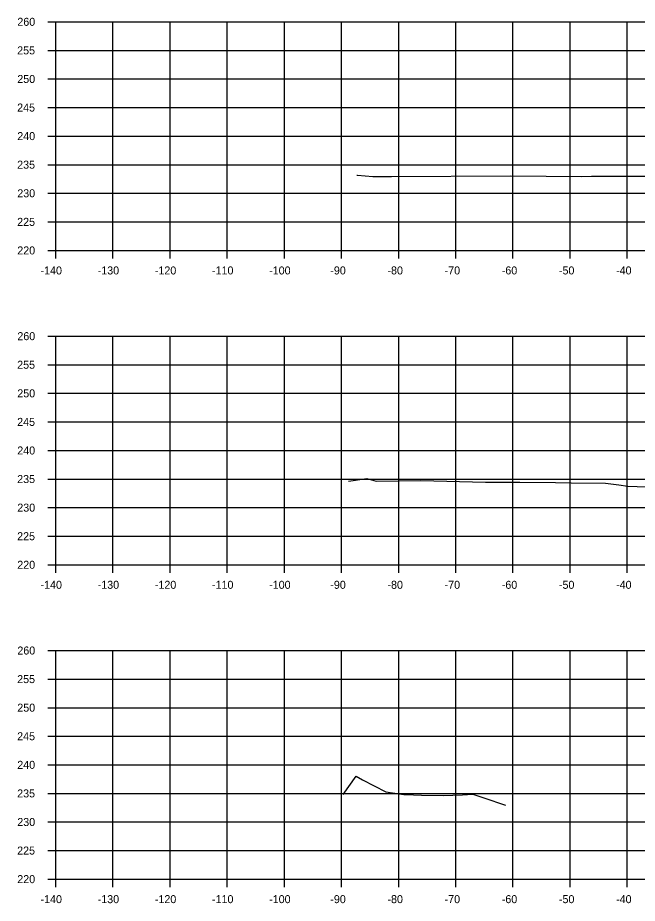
# Model space of a CAD drawing. Extents: x 1342547 to 1344156, y -1532351 to -1517216.
# Drawn here: x 1342931.5 to 1343039.9, y -1532125.8 to -1531970.9 of the extents above; entities that cross this region are included whole.
import ezdxf

# ---------------------------------------------------------------- set-up
doc = ezdxf.new("R2010")
doc.units = 0
for name, color, linetype in [('R_Axis', 7, 'Continuous'), ('R_Axis Annot', 7, 'Continuous'), ('R_Exist Surface', 7, 'Continuous'), ('R_Grid', 7, 'Continuous')]:
    doc.layers.add(name, color=color, linetype=linetype)

msp = doc.modelspace()

# ---------------------------------------------------------------- linework, layer by layer
at = {"layer": 'R_Axis'}
for p, q in [((1342936.79, -1531971.6), (1342938.19, -1531971.6)), ((1342938.19, -1532011.6), (1342938.19, -1531971.6)), ((1342936.79, -1531976.6), (1342938.19, -1531976.6)), ((1342936.79, -1531981.6), (1342938.19, -1531981.6)), ((1342936.79, -1531986.6), (1342938.19, -1531986.6)), ((1342936.79, -1531991.6), (1342938.19, -1531991.6)), ((1342936.79, -1531996.6), (1342938.19, -1531996.6)), ((1342936.79, -1532001.6), (1342938.19, -1532001.6)), ((1342936.79, -1532006.6), (1342938.19, -1532006.6)), ((1342936.79, -1532011.6), (1342938.19, -1532011.6)), ((1342938.19, -1532011.6), (1343218.19, -1532011.6)), ((1342938.19, -1532013), (1342938.19, -1532011.6)), ((1342948.19, -1532013), (1342948.19, -1532011.6)), ((1342958.19, -1532013), (1342958.19, -1532011.6)), ((1342968.19, -1532013), (1342968.19, -1532011.6)), ((1342978.19, -1532013), (1342978.19, -1532011.6)), ((1342988.19, -1532013), (1342988.19, -1532011.6)), ((1342998.19, -1532013), (1342998.19, -1532011.6)), ((1343008.19, -1532013), (1343008.19, -1532011.6)), ((1343018.19, -1532013), (1343018.19, -1532011.6)), ((1343028.19, -1532013), (1343028.19, -1532011.6)), ((1343038.19, -1532013), (1343038.19, -1532011.6)), ((1342936.79, -1532026.6), (1342938.19, -1532026.6)), ((1342938.19, -1532066.6), (1342938.19, -1532026.6)), ((1342936.79, -1532031.6), (1342938.19, -1532031.6)), ((1342936.79, -1532036.6), (1342938.19, -1532036.6)), ((1342936.79, -1532041.6), (1342938.19, -1532041.6)), ((1342936.79, -1532046.6), (1342938.19, -1532046.6)), ((1342936.79, -1532051.6), (1342938.19, -1532051.6)), ((1342936.79, -1532056.6), (1342938.19, -1532056.6)), ((1342936.79, -1532061.6), (1342938.19, -1532061.6)), ((1342936.79, -1532066.6), (1342938.19, -1532066.6)), ((1342938.19, -1532066.6), (1343218.19, -1532066.6)), ((1342938.19, -1532068), (1342938.19, -1532066.6)), ((1342948.19, -1532068), (1342948.19, -1532066.6)), ((1342958.19, -1532068), (1342958.19, -1532066.6)), ((1342968.19, -1532068), (1342968.19, -1532066.6)), ((1342978.19, -1532068), (1342978.19, -1532066.6)), ((1342988.19, -1532068), (1342988.19, -1532066.6)), ((1342998.19, -1532068), (1342998.19, -1532066.6)), ((1343008.19, -1532068), (1343008.19, -1532066.6)), ((1343018.19, -1532068), (1343018.19, -1532066.6)), ((1343028.19, -1532068), (1343028.19, -1532066.6)), ((1343038.19, -1532068), (1343038.19, -1532066.6)), ((1342936.79, -1532081.6), (1342938.19, -1532081.6)), ((1342938.19, -1532121.6), (1342938.19, -1532081.6)), ((1342936.79, -1532086.6), (1342938.19, -1532086.6)), ((1342936.79, -1532091.6), (1342938.19, -1532091.6)), ((1342936.79, -1532096.6), (1342938.19, -1532096.6)), ((1342936.79, -1532101.6), (1342938.19, -1532101.6)), ((1342936.79, -1532106.6), (1342938.19, -1532106.6)), ((1342936.79, -1532111.6), (1342938.19, -1532111.6)), ((1342936.79, -1532116.6), (1342938.19, -1532116.6)), ((1342936.79, -1532121.6), (1342938.19, -1532121.6)), ((1342938.19, -1532121.6), (1343218.19, -1532121.6)), ((1342938.19, -1532123), (1342938.19, -1532121.6)), ((1342948.19, -1532123), (1342948.19, -1532121.6)), ((1342958.19, -1532123), (1342958.19, -1532121.6)), ((1342968.19, -1532123), (1342968.19, -1532121.6)), ((1342978.19, -1532123), (1342978.19, -1532121.6)), ((1342988.19, -1532123), (1342988.19, -1532121.6)), ((1342998.19, -1532123), (1342998.19, -1532121.6)), ((1343008.19, -1532123), (1343008.19, -1532121.6)), ((1343018.19, -1532123), (1343018.19, -1532121.6)), ((1343028.19, -1532123), (1343028.19, -1532121.6)), ((1343038.19, -1532123), (1343038.19, -1532121.6))]:
    msp.add_line(p, q, dxfattribs=at)
at = {"layer": 'R_Exist Surface'}
for points in [[(1342990.86, -1531998.41), (1342990.97, -1531998.42), (1342993.69, -1531998.64), (1342996.94, -1531998.64), (1343017.73, -1531998.54), (1343030.22, -1531998.64), (1343031.95, -1531998.58), (1343049.14, -1531998.63)], [(1342989.43, -1532051.94), (1342992.62, -1532051.53), (1342994.26, -1532051.96), (1343002.06, -1532051.86), (1343013.37, -1532052.12), (1343019.39, -1532052.16), (1343025.65, -1532052.21), (1343028.36, -1532052.25), (1343034.39, -1532052.33), (1343036.71, -1532052.61), (1343038.28, -1532052.86), (1343039.89, -1532052.91), (1343045.32, -1532053)], [(1342988.46, -1532106.78), (1342990.77, -1532103.6), (1342991.86, -1532104.21), (1342995.96, -1532106.31), (1342999.07, -1532106.79), (1342999.4, -1532106.79), (1343002.17, -1532106.89), (1343005.96, -1532106.96), (1343009.36, -1532106.82), (1343011.15, -1532106.74), (1343013.08, -1532107.35), (1343016.86, -1532108.68)]]:
    msp.add_lwpolyline(points, dxfattribs=at)
at = {"layer": 'R_Grid'}
for p, q in [((1342938.19, -1531971.6), (1343218.19, -1531971.6)), ((1342938.19, -1532011.6), (1342938.19, -1531971.6)), ((1342948.19, -1532011.6), (1342948.19, -1531971.6)), ((1342958.19, -1532011.6), (1342958.19, -1531971.6)), ((1342968.19, -1532011.6), (1342968.19, -1531971.6)), ((1342978.19, -1532011.6), (1342978.19, -1531971.6)), ((1342988.19, -1532011.6), (1342988.19, -1531971.6)), ((1342998.19, -1532011.6), (1342998.19, -1531971.6)), ((1343008.19, -1532011.6), (1343008.19, -1531971.6)), ((1343018.19, -1532011.6), (1343018.19, -1531971.6)), ((1343028.19, -1532011.6), (1343028.19, -1531971.6)), ((1343038.19, -1532011.6), (1343038.19, -1531971.6)), ((1342938.19, -1531976.6), (1343218.19, -1531976.6)), ((1342938.19, -1531981.6), (1343218.19, -1531981.6)), ((1342938.19, -1531986.6), (1343218.19, -1531986.6)), ((1342938.19, -1531991.6), (1343218.19, -1531991.6)), ((1342938.19, -1531996.6), (1343218.19, -1531996.6)), ((1342938.19, -1532001.6), (1343218.19, -1532001.6)), ((1342938.19, -1532006.6), (1343218.19, -1532006.6)), ((1342938.19, -1532011.6), (1343218.19, -1532011.6)), ((1342938.19, -1532026.6), (1343218.19, -1532026.6)), ((1342938.19, -1532066.6), (1342938.19, -1532026.6)), ((1342938.19, -1532026.6), (1343218.19, -1532026.6)), ((1342938.19, -1532066.6), (1342938.19, -1532026.6)), ((1342948.19, -1532066.6), (1342948.19, -1532026.6)), ((1342948.19, -1532066.6), (1342948.19, -1532026.6)), ((1342958.19, -1532066.6), (1342958.19, -1532026.6)), ((1342958.19, -1532066.6), (1342958.19, -1532026.6)), ((1342968.19, -1532066.6), (1342968.19, -1532026.6)), ((1342968.19, -1532066.6), (1342968.19, -1532026.6)), ((1342978.19, -1532066.6), (1342978.19, -1532026.6)), ((1342978.19, -1532066.6), (1342978.19, -1532026.6)), ((1342988.19, -1532066.6), (1342988.19, -1532026.6)), ((1342988.19, -1532066.6), (1342988.19, -1532026.6)), ((1342998.19, -1532066.6), (1342998.19, -1532026.6)), ((1342998.19, -1532066.6), (1342998.19, -1532026.6)), ((1343008.19, -1532066.6), (1343008.19, -1532026.6)), ((1343008.19, -1532066.6), (1343008.19, -1532026.6)), ((1343018.19, -1532066.6), (1343018.19, -1532026.6)), ((1343018.19, -1532066.6), (1343018.19, -1532026.6)), ((1343028.19, -1532066.6), (1343028.19, -1532026.6)), ((1343028.19, -1532066.6), (1343028.19, -1532026.6)), ((1343038.19, -1532066.6), (1343038.19, -1532026.6)), ((1343038.19, -1532066.6), (1343038.19, -1532026.6)), ((1342938.19, -1532031.6), (1343218.19, -1532031.6)), ((1342938.19, -1532031.6), (1343218.19, -1532031.6)), ((1342938.19, -1532036.6), (1343218.19, -1532036.6)), ((1342938.19, -1532036.6), (1343218.19, -1532036.6)), ((1342938.19, -1532041.6), (1343218.19, -1532041.6)), ((1342938.19, -1532041.6), (1343218.19, -1532041.6)), ((1342938.19, -1532046.6), (1343218.19, -1532046.6)), ((1342938.19, -1532046.6), (1343218.19, -1532046.6)), ((1342938.19, -1532051.6), (1343218.19, -1532051.6)), ((1342938.19, -1532051.6), (1343218.19, -1532051.6)), ((1342938.19, -1532056.6), (1343218.19, -1532056.6)), ((1342938.19, -1532056.6), (1343218.19, -1532056.6)), ((1342938.19, -1532061.6), (1343218.19, -1532061.6)), ((1342938.19, -1532061.6), (1343218.19, -1532061.6)), ((1342938.19, -1532066.6), (1343218.19, -1532066.6)), ((1342938.19, -1532066.6), (1343218.19, -1532066.6)), ((1342938.19, -1532081.6), (1343218.19, -1532081.6)), ((1342938.19, -1532121.6), (1342938.19, -1532081.6)), ((1342938.19, -1532081.6), (1343218.19, -1532081.6)), ((1342938.19, -1532121.6), (1342938.19, -1532081.6)), ((1342948.19, -1532121.6), (1342948.19, -1532081.6)), ((1342948.19, -1532121.6), (1342948.19, -1532081.6)), ((1342958.19, -1532121.6), (1342958.19, -1532081.6)), ((1342958.19, -1532121.6), (1342958.19, -1532081.6)), ((1342968.19, -1532121.6), (1342968.19, -1532081.6)), ((1342968.19, -1532121.6), (1342968.19, -1532081.6)), ((1342978.19, -1532121.6), (1342978.19, -1532081.6)), ((1342978.19, -1532121.6), (1342978.19, -1532081.6)), ((1342988.19, -1532121.6), (1342988.19, -1532081.6)), ((1342988.19, -1532121.6), (1342988.19, -1532081.6)), ((1342998.19, -1532121.6), (1342998.19, -1532081.6)), ((1342998.19, -1532121.6), (1342998.19, -1532081.6)), ((1343008.19, -1532121.6), (1343008.19, -1532081.6)), ((1343008.19, -1532121.6), (1343008.19, -1532081.6)), ((1343018.19, -1532121.6), (1343018.19, -1532081.6)), ((1343018.19, -1532121.6), (1343018.19, -1532081.6)), ((1343028.19, -1532121.6), (1343028.19, -1532081.6)), ((1343028.19, -1532121.6), (1343028.19, -1532081.6)), ((1343038.19, -1532121.6), (1343038.19, -1532081.6)), ((1343038.19, -1532121.6), (1343038.19, -1532081.6)), ((1342938.19, -1532086.6), (1343218.19, -1532086.6)), ((1342938.19, -1532086.6), (1343218.19, -1532086.6)), ((1342938.19, -1532091.6), (1343218.19, -1532091.6)), ((1342938.19, -1532091.6), (1343218.19, -1532091.6)), ((1342938.19, -1532096.6), (1343218.19, -1532096.6)), ((1342938.19, -1532096.6), (1343218.19, -1532096.6)), ((1342938.19, -1532101.6), (1343218.19, -1532101.6)), ((1342938.19, -1532101.6), (1343218.19, -1532101.6)), ((1342938.19, -1532106.6), (1343218.19, -1532106.6)), ((1342938.19, -1532106.6), (1343218.19, -1532106.6)), ((1342938.19, -1532111.6), (1343218.19, -1532111.6)), ((1342938.19, -1532111.6), (1343218.19, -1532111.6)), ((1342938.19, -1532116.6), (1343218.19, -1532116.6)), ((1342938.19, -1532116.6), (1343218.19, -1532116.6)), ((1342938.19, -1532121.6), (1343218.19, -1532121.6)), ((1342938.19, -1532121.6), (1343218.19, -1532121.6))]:
    msp.add_line(p, q, dxfattribs=at)

# ---------------------------------------------------------------- texts
at = {"layer": 'R_Axis Annot'}
for s, p in [('260', (1342931.47, -1531972.3)), ('255', (1342931.44, -1531977.3)), ('250', (1342931.46, -1531982.3)), ('245', (1342931.44, -1531987.3)), ('240', (1342931.46, -1531992.3)), ('235', (1342931.44, -1531997.3)), ('230', (1342931.46, -1532002.3)), ('225', (1342931.44, -1532007.3)), ('220', (1342931.46, -1532012.3)), ('-140', (1342935.53, -1532015.8)), ('-130', (1342945.53, -1532015.8)), ('-120', (1342955.53, -1532015.8)), ('-110', (1342965.53, -1532015.8)), ('-100', (1342975.53, -1532015.8)), ('-90', (1342986.23, -1532015.8)), ('-80', (1342996.23, -1532015.8)), ('-70', (1343006.23, -1532015.8)), ('-60', (1343016.23, -1532015.8)), ('-50', (1343026.23, -1532015.8)), ('-40', (1343036.23, -1532015.8)), ('260', (1342931.47, -1532027.3)), ('255', (1342931.44, -1532032.3)), ('250', (1342931.46, -1532037.3)), ('245', (1342931.44, -1532042.3)), ('240', (1342931.46, -1532047.3)), ('235', (1342931.44, -1532052.3)), ('230', (1342931.46, -1532057.3)), ('225', (1342931.44, -1532062.3)), ('220', (1342931.46, -1532067.3)), ('-140', (1342935.53, -1532070.8)), ('-130', (1342945.53, -1532070.8)), ('-120', (1342955.53, -1532070.8)), ('-110', (1342965.53, -1532070.8)), ('-100', (1342975.53, -1532070.8)), ('-90', (1342986.23, -1532070.8)), ('-80', (1342996.23, -1532070.8)), ('-70', (1343006.23, -1532070.8)), ('-60', (1343016.23, -1532070.8)), ('-50', (1343026.23, -1532070.8)), ('-40', (1343036.23, -1532070.8)), ('260', (1342931.47, -1532082.3)), ('255', (1342931.44, -1532087.3)), ('250', (1342931.46, -1532092.3)), ('245', (1342931.44, -1532097.3)), ('240', (1342931.46, -1532102.3)), ('235', (1342931.44, -1532107.3)), ('230', (1342931.46, -1532112.3)), ('225', (1342931.44, -1532117.3)), ('220', (1342931.46, -1532122.3)), ('-140', (1342935.53, -1532125.8)), ('-130', (1342945.53, -1532125.8)), ('-120', (1342955.53, -1532125.8)), ('-110', (1342965.53, -1532125.8)), ('-100', (1342975.53, -1532125.8)), ('-90', (1342986.23, -1532125.8)), ('-80', (1342996.23, -1532125.8)), ('-70', (1343006.23, -1532125.8)), ('-60', (1343016.23, -1532125.8)), ('-50', (1343026.23, -1532125.8)), ('-40', (1343036.23, -1532125.8))]:
    msp.add_text(s, height=1.4, dxfattribs=at).set_placement(p)

doc.saveas('drawing.dxf')
